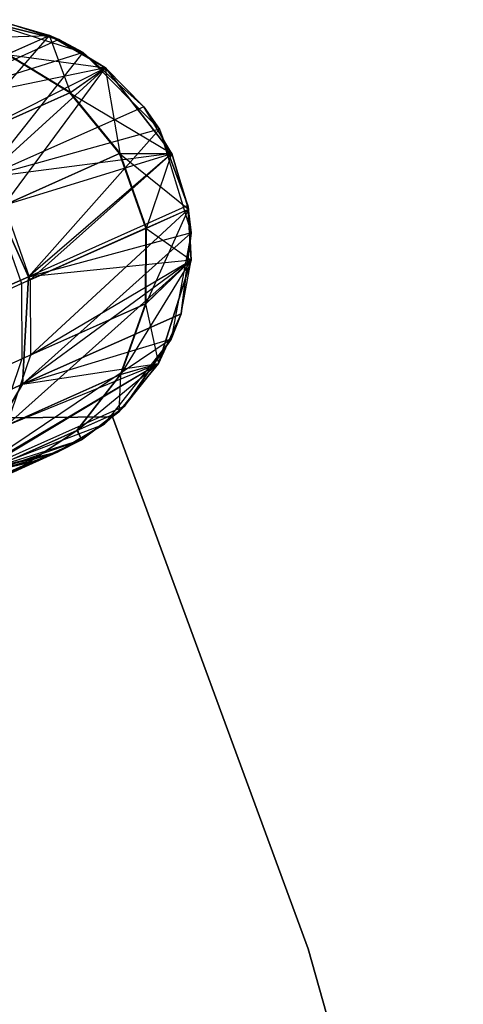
# Model space of a CAD drawing. Extents: x 0.3 to 7.1, y -3.38 to 3.38.
# Tile 596 of 604: x 6.74 to 6.93, y 1.01 to 1.44. Entities that reach past the tile are written whole.
import ezdxf

# ---------------------------------------------------------------- set-up
doc = ezdxf.new("R2010")
doc.units = 0
doc.header["$LTSCALE"] = 2.54
doc.layers.get('0').update_dxf_attribs({"linetype": 'CONTINUOUS'})

# ---------------------------------------------------------------- blocks, each defined once
blk = doc.blocks.new('SINGLES_AVVSTL_STL')
at = {"color": 0}
for p, q in [((6.71744, 1.44202, 1.70622), (6.76308, 1.4276, 1.70622)), ((6.75241, 1.43325, 17.50622), (6.71744, 1.44202, 17.50622)), ((6.71744, 1.44202, 1.70622), (6.75241, 1.43325, 17.50622)), ((6.71744, 1.44202, 1.70622), (6.76308, 1.4276, 1.70622)), ((6.75241, 1.43325, 17.50622), (6.71744, 1.44202, 17.50622)), ((6.71744, 1.44202, 1.70622), (6.75241, 1.43325, 17.50622)), ((6.75241, 1.43325, 23.18265), (6.72942, 1.44052, 51.88278)), ((6.72942, 1.44052, 51.88278), (6.74817, 1.43507, 51.88278)), ((6.75241, 1.43325, 23.18265), (6.72942, 1.44052, 51.88278)), ((6.75241, 1.43325, 23.18265), (6.72942, 1.44052, 23.18265)), ((6.75241, 1.43325, 23.18265), (6.72942, 1.44052, 23.18265)), ((6.72942, 1.44052, 51.88278), (6.74817, 1.43507, 51.88278)), ((6.74817, 1.43507, 58.76742), (6.72942, 1.44052, 58.76742)), ((6.74817, 1.43507, 57.56742), (6.72942, 1.44052, 57.56742)), ((6.74817, 1.43507, 58.76742), (6.72942, 1.44052, 58.76742)), ((6.74817, 1.43507, 57.56742), (6.72942, 1.44052, 57.56742)), ((6.67878, 1.40418, 52.55134), (6.74817, 1.43507, 51.88278)), ((6.67878, 1.40418, 52.55134), (6.74817, 1.43507, 51.88278)), ((6.75241, 1.43325, 17.50622), (6.68238, 1.40208, 18.18148)), ((6.75241, 1.43325, 17.50622), (6.68238, 1.40208, 18.18148)), ((6.75241, 1.43325, 23.18265), (6.68238, 1.40208, 22.50739)), ((6.75241, 1.43325, 23.18265), (6.68238, 1.40208, 22.50739)), ((6.70031, 1.43361, 57.22174), (6.74817, 1.43507, 57.56742)), ((6.70031, 1.43361, 57.22174), (6.74817, 1.43507, 57.56742)), ((6.70631, 1.38703, 52.55548), (6.74817, 1.43507, 51.88278)), ((6.70631, 1.38703, 52.55548), (6.74817, 1.43507, 51.88278)), ((6.72937, 1.4267, 57.21897), (6.74817, 1.43507, 57.56742)), ((6.72937, 1.4267, 57.21897), (6.74817, 1.43507, 57.56742)), ((6.72967, 1.42683, 59.11307), (6.74817, 1.43507, 58.76742)), ((6.72967, 1.42683, 59.11307), (6.74817, 1.43507, 58.76742)), ((6.77299, 1.4207, 23.18265), (6.74817, 1.43507, 51.88278)), ((6.74817, 1.43507, 51.88278), (6.77299, 1.4207, 51.88278)), ((6.77299, 1.4207, 23.18265), (6.74817, 1.43507, 51.88278)), ((6.75241, 1.43325, 23.18265), (6.74817, 1.43507, 51.88278)), ((6.75241, 1.43325, 23.18265), (6.74817, 1.43507, 51.88278)), ((6.74817, 1.43507, 51.88278), (6.77299, 1.4207, 51.88278)), ((6.75752, 1.40982, 59.11521), (6.74817, 1.43507, 58.76742)), ((6.75752, 1.40982, 59.11521), (6.74817, 1.43507, 58.76742)), ((6.77299, 1.4207, 58.76742), (6.74817, 1.43507, 58.76742)), ((6.77299, 1.4207, 57.56742), (6.74817, 1.43507, 57.56742)), ((6.74817, 1.43507, 57.56742), (6.74817, 1.43507, 58.76742)), ((6.77299, 1.4207, 58.76742), (6.74817, 1.43507, 58.76742)), ((6.74817, 1.43507, 57.56742), (6.74817, 1.43507, 58.76742)), ((6.77299, 1.4207, 57.56742), (6.74817, 1.43507, 57.56742)), ((6.76308, 1.4276, 17.50622), (6.75241, 1.43325, 17.50622)), ((6.75241, 1.43325, 17.50622), (6.76308, 1.4276, 1.70622)), ((6.75241, 1.43325, 17.50622), (6.76308, 1.4276, 1.70622)), ((6.76308, 1.4276, 17.50622), (6.75241, 1.43325, 17.50622)), ((6.77299, 1.4207, 23.18265), (6.75241, 1.43325, 23.18265)), ((6.77299, 1.4207, 23.18265), (6.75241, 1.43325, 23.18265)), ((6.76308, 1.4276, 17.50622), (6.68238, 1.40208, 18.18148)), ((6.76308, 1.4276, 17.50622), (6.68238, 1.40208, 18.18148)), ((6.71942, 1.37218, 18.18647), (6.76308, 1.4276, 17.50622)), ((6.71942, 1.37218, 18.18647), (6.76308, 1.4276, 17.50622)), ((6.76308, 1.4276, 1.70622), (6.79678, 1.39362, 1.70622)), ((6.78996, 1.40359, 17.50622), (6.76308, 1.4276, 17.50622)), ((6.76308, 1.4276, 1.70622), (6.78996, 1.40359, 17.50622)), ((6.76308, 1.4276, 1.70622), (6.79678, 1.39362, 1.70622)), ((6.76308, 1.4276, 17.50622), (6.76308, 1.4276, 1.70622)), ((6.76308, 1.4276, 17.50622), (6.76308, 1.4276, 1.70622)), ((6.78996, 1.40359, 17.50622), (6.76308, 1.4276, 17.50622)), ((6.76308, 1.4276, 1.70622), (6.78996, 1.40359, 17.50622)), ((6.75721, 1.40969, 57.21682), (6.72937, 1.4267, 57.21897)), ((6.72937, 1.4267, 57.21897), (6.77299, 1.4207, 57.56742)), ((6.72937, 1.4267, 57.21897), (6.77299, 1.4207, 57.56742)), ((6.75721, 1.40969, 57.21682), (6.72937, 1.4267, 57.21897)), ((6.75752, 1.40982, 59.11521), (6.72967, 1.42683, 59.11307)), ((6.75752, 1.40982, 59.11521), (6.72967, 1.42683, 59.11307)), ((6.77299, 1.4207, 23.18265), (6.68238, 1.40208, 22.50739)), ((6.77299, 1.4207, 23.18265), (6.68238, 1.40208, 22.50739)), ((6.70631, 1.38703, 52.55548), (6.77299, 1.4207, 51.88278)), ((6.70631, 1.38703, 52.55548), (6.77299, 1.4207, 51.88278)), ((6.77299, 1.4207, 23.18265), (6.71942, 1.37218, 22.5024)), ((6.77299, 1.4207, 23.18265), (6.71942, 1.37218, 22.5024)), ((6.72811, 1.36011, 52.55752), (6.77299, 1.4207, 51.88278)), ((6.72811, 1.36011, 52.55752), (6.77299, 1.4207, 51.88278)), ((6.75721, 1.40969, 57.21682), (6.77299, 1.4207, 57.56742)), ((6.75721, 1.40969, 57.21682), (6.77299, 1.4207, 57.56742)), ((6.75752, 1.40982, 59.11521), (6.77299, 1.4207, 58.76742)), ((6.75752, 1.40982, 59.11521), (6.77299, 1.4207, 58.76742)), ((6.77299, 1.4207, 51.88278), (6.77299, 1.4207, 23.18265)), ((6.80235, 1.3829, 23.18265), (6.77299, 1.4207, 51.88278)), ((6.77299, 1.4207, 51.88278), (6.80235, 1.3829, 51.88278)), ((6.80235, 1.3829, 23.18265), (6.77299, 1.4207, 51.88278)), ((6.78996, 1.40359, 23.18265), (6.77299, 1.4207, 51.88278)), ((6.78996, 1.40359, 23.18265), (6.77299, 1.4207, 51.88278)), ((6.78996, 1.40359, 23.18265), (6.77299, 1.4207, 23.18265)), ((6.77299, 1.4207, 51.88278), (6.77299, 1.4207, 23.18265)), ((6.78996, 1.40359, 23.18265), (6.77299, 1.4207, 23.18265)), ((6.77299, 1.4207, 51.88278), (6.80235, 1.3829, 51.88278)), ((6.77947, 1.38298, 59.11627), (6.77299, 1.4207, 58.76742)), ((6.77947, 1.38298, 59.11627), (6.77299, 1.4207, 58.76742)), ((6.80235, 1.3829, 58.76742), (6.77299, 1.4207, 58.76742)), ((6.80235, 1.3829, 58.76742), (6.77299, 1.4207, 58.76742)), ((6.80235, 1.3829, 57.56742), (6.77299, 1.4207, 57.56742)), ((6.77299, 1.4207, 57.56742), (6.77299, 1.4207, 58.76742)), ((6.77299, 1.4207, 57.56742), (6.77299, 1.4207, 58.76742)), ((6.80235, 1.3829, 57.56742), (6.77299, 1.4207, 57.56742)), ((6.75721, 1.40969, 57.21682), (6.70126, 1.38478, 56.87096)), ((6.75721, 1.40969, 57.21682), (6.70126, 1.38478, 56.87096)), ((6.70245, 1.38531, 59.45836), (6.75752, 1.40982, 59.11521)), ((6.70245, 1.38531, 59.45836), (6.75752, 1.40982, 59.11521)), ((6.77916, 1.38284, 57.21575), (6.75721, 1.40969, 57.21682)), ((6.75721, 1.40969, 57.21682), (6.80235, 1.3829, 57.56742)), ((6.75721, 1.40969, 57.21682), (6.80235, 1.3829, 57.56742)), ((6.77916, 1.38284, 57.21575), (6.75721, 1.40969, 57.21682)), ((6.77947, 1.38298, 59.11627), (6.75752, 1.40982, 59.11521)), ((6.77947, 1.38298, 59.11627), (6.75752, 1.40982, 59.11521)), ((6.78996, 1.40359, 17.50622), (6.71942, 1.37218, 18.18647)), ((6.78996, 1.40359, 17.50622), (6.71942, 1.37218, 18.18647)), ((6.78996, 1.40359, 23.18265), (6.71942, 1.37218, 22.5024)), ((6.78996, 1.40359, 23.18265), (6.71942, 1.37218, 22.5024)), ((6.79678, 1.39362, 17.50622), (6.78996, 1.40359, 17.50622)), ((6.78996, 1.40359, 17.50622), (6.79678, 1.39362, 1.70622)), ((6.78996, 1.40359, 17.50622), (6.79678, 1.39362, 1.70622)), ((6.79678, 1.39362, 17.50622), (6.78996, 1.40359, 17.50622)), ((6.80235, 1.3829, 23.18265), (6.78996, 1.40359, 23.18265)), ((6.80235, 1.3829, 23.18265), (6.78996, 1.40359, 23.18265)), ((6.79678, 1.39362, 17.50622), (6.71942, 1.37218, 18.18647)), ((6.79678, 1.39362, 17.50622), (6.71942, 1.37218, 18.18647)), ((6.73889, 1.32845, 18.18647), (6.79678, 1.39362, 17.50622)), ((6.73889, 1.32845, 18.18647), (6.79678, 1.39362, 17.50622)), ((6.79678, 1.39362, 1.70622), (6.81084, 1.34787, 1.70622)), ((6.80943, 1.35986, 17.50622), (6.79678, 1.39362, 17.50622)), ((6.79678, 1.39362, 1.70622), (6.80943, 1.35986, 17.50622)), ((6.79678, 1.39362, 1.70622), (6.81084, 1.34787, 1.70622)), ((6.79678, 1.39362, 17.50622), (6.79678, 1.39362, 1.70622)), ((6.79678, 1.39362, 17.50622), (6.79678, 1.39362, 1.70622)), ((6.80943, 1.35986, 17.50622), (6.79678, 1.39362, 17.50622)), ((6.79678, 1.39362, 1.70622), (6.80943, 1.35986, 17.50622)), ((6.80235, 1.3829, 23.18265), (6.71942, 1.37218, 22.5024)), ((6.80235, 1.3829, 23.18265), (6.71942, 1.37218, 22.5024)), ((6.77916, 1.38284, 57.21575), (6.72304, 1.35786, 56.86884)), ((6.77916, 1.38284, 57.21575), (6.72304, 1.35786, 56.86884)), ((6.72423, 1.35839, 59.46046), (6.77947, 1.38298, 59.11627)), ((6.72423, 1.35839, 59.46046), (6.77947, 1.38298, 59.11627)), ((6.72811, 1.36011, 52.55752), (6.80235, 1.3829, 51.88278)), ((6.72811, 1.36011, 52.55752), (6.80235, 1.3829, 51.88278)), ((6.80235, 1.3829, 23.18265), (6.73889, 1.32845, 22.5024)), ((6.80235, 1.3829, 23.18265), (6.73889, 1.32845, 22.5024)), ((6.73974, 1.32714, 52.55688), (6.80235, 1.3829, 51.88278)), ((6.73974, 1.32714, 52.55688), (6.80235, 1.3829, 51.88278)), ((6.77916, 1.38284, 57.21575), (6.80235, 1.3829, 57.56742)), ((6.77916, 1.38284, 57.21575), (6.80235, 1.3829, 57.56742)), ((6.79074, 1.34985, 57.21608), (6.77916, 1.38284, 57.21575)), ((6.77916, 1.38284, 57.21575), (6.8097, 1.35829, 57.56742)), ((6.77916, 1.38284, 57.21575), (6.8097, 1.35829, 57.56742)), ((6.79074, 1.34985, 57.21608), (6.77916, 1.38284, 57.21575)), ((6.79105, 1.34998, 59.11594), (6.77947, 1.38298, 59.11627)), ((6.77947, 1.38298, 59.11627), (6.80235, 1.3829, 58.76742)), ((6.77947, 1.38298, 59.11627), (6.80235, 1.3829, 58.76742)), ((6.79105, 1.34998, 59.11594), (6.77947, 1.38298, 59.11627)), ((6.79105, 1.34998, 59.11594), (6.80235, 1.3829, 58.76742)), ((6.79105, 1.34998, 59.11594), (6.80235, 1.3829, 58.76742)), ((6.80943, 1.35986, 23.18265), (6.80235, 1.3829, 51.88278)), ((6.80235, 1.3829, 51.88278), (6.8097, 1.35829, 51.88278)), ((6.80943, 1.35986, 23.18265), (6.80235, 1.3829, 51.88278)), ((6.80943, 1.35986, 23.18265), (6.80235, 1.3829, 23.18265)), ((6.80235, 1.3829, 23.18265), (6.80235, 1.3829, 51.88278)), ((6.80235, 1.3829, 23.18265), (6.80235, 1.3829, 51.88278)), ((6.80943, 1.35986, 23.18265), (6.80235, 1.3829, 23.18265)), ((6.80235, 1.3829, 51.88278), (6.8097, 1.35829, 51.88278)), ((6.8097, 1.35829, 58.76742), (6.80235, 1.3829, 58.76742)), ((6.80235, 1.3829, 57.56742), (6.80235, 1.3829, 58.76742)), ((6.8097, 1.35829, 57.56742), (6.80235, 1.3829, 57.56742)), ((6.80235, 1.3829, 57.56742), (6.80235, 1.3829, 58.76742)), ((6.8097, 1.35829, 58.76742), (6.80235, 1.3829, 58.76742)), ((6.8097, 1.35829, 57.56742), (6.80235, 1.3829, 57.56742)), ((6.71942, 1.37218, 18.18647), (6.73889, 1.32845, 18.18647)), ((6.71942, 1.37218, 18.18647), (6.73889, 1.32845, 18.18647)), ((6.73889, 1.32845, 22.5024), (6.71942, 1.37218, 22.5024)), ((6.73889, 1.32845, 22.5024), (6.71942, 1.37218, 22.5024)), ((6.72423, 1.35839, 59.46046), (6.73587, 1.32542, 59.4598)), ((6.72423, 1.35839, 59.46046), (6.73587, 1.32542, 59.4598)), ((6.72811, 1.36011, 52.55752), (6.73974, 1.32714, 52.55688)), ((6.72811, 1.36011, 52.55752), (6.73974, 1.32714, 52.55688)), ((6.80943, 1.35986, 17.50622), (6.73889, 1.32845, 18.18647)), ((6.80943, 1.35986, 17.50622), (6.73889, 1.32845, 18.18647)), ((6.80943, 1.35986, 23.18265), (6.73889, 1.32845, 22.5024)), ((6.80943, 1.35986, 23.18265), (6.73889, 1.32845, 22.5024)), ((6.73974, 1.32714, 52.55688), (6.8097, 1.35829, 51.88278)), ((6.73974, 1.32714, 52.55688), (6.8097, 1.35829, 51.88278)), ((6.73983, 1.29385, 52.55382), (6.8097, 1.35829, 51.88278)), ((6.73983, 1.29385, 52.55382), (6.8097, 1.35829, 51.88278)), ((6.79074, 1.34985, 57.21608), (6.8097, 1.35829, 57.56742)), ((6.79074, 1.34985, 57.21608), (6.8097, 1.35829, 57.56742)), ((6.79091, 1.31659, 59.11436), (6.8097, 1.35829, 58.76742)), ((6.79091, 1.31659, 59.11436), (6.8097, 1.35829, 58.76742)), ((6.79105, 1.34998, 59.11594), (6.8097, 1.35829, 58.76742)), ((6.79105, 1.34998, 59.11594), (6.8097, 1.35829, 58.76742)), ((6.81084, 1.34787, 17.50622), (6.80943, 1.35986, 17.50622)), ((6.80943, 1.35986, 17.50622), (6.81084, 1.34787, 1.70622)), ((6.80943, 1.35986, 17.50622), (6.81084, 1.34787, 1.70622)), ((6.81084, 1.34787, 17.50622), (6.80943, 1.35986, 17.50622)), ((6.81079, 1.33579, 23.18265), (6.80943, 1.35986, 23.18265)), ((6.80943, 1.35986, 23.18265), (6.8097, 1.35829, 51.88278)), ((6.80943, 1.35986, 23.18265), (6.8097, 1.35829, 51.88278)), ((6.81079, 1.33579, 23.18265), (6.80943, 1.35986, 23.18265)), ((6.81079, 1.33579, 23.18265), (6.8097, 1.35829, 51.88278)), ((6.8097, 1.35829, 51.88278), (6.81079, 1.33579, 51.88278)), ((6.81079, 1.33579, 23.18265), (6.8097, 1.35829, 51.88278)), ((6.8097, 1.35829, 51.88278), (6.81079, 1.33579, 51.88278)), ((6.81079, 1.33579, 58.76742), (6.8097, 1.35829, 58.76742)), ((6.81079, 1.33579, 57.56742), (6.8097, 1.35829, 57.56742)), ((6.8097, 1.35829, 57.56742), (6.8097, 1.35829, 58.76742)), ((6.81079, 1.33579, 58.76742), (6.8097, 1.35829, 58.76742)), ((6.8097, 1.35829, 57.56742), (6.8097, 1.35829, 58.76742)), ((6.81079, 1.33579, 57.56742), (6.8097, 1.35829, 57.56742)), ((6.79074, 1.34985, 57.21608), (6.73468, 1.32488, 56.8695)), ((6.79074, 1.34985, 57.21608), (6.73468, 1.32488, 56.8695)), ((6.73587, 1.32542, 59.4598), (6.79105, 1.34998, 59.11594)), ((6.73587, 1.32542, 59.4598), (6.79105, 1.34998, 59.11594)), ((6.79061, 1.31646, 57.21768), (6.79074, 1.34985, 57.21608)), ((6.79061, 1.31646, 57.21768), (6.79074, 1.34985, 57.21608)), ((6.79074, 1.34985, 57.21608), (6.81079, 1.33579, 57.56742)), ((6.79074, 1.34985, 57.21608), (6.81079, 1.33579, 57.56742)), ((6.79091, 1.31659, 59.11436), (6.79105, 1.34998, 59.11594)), ((6.79091, 1.31659, 59.11436), (6.79105, 1.34998, 59.11594)), ((6.73632, 1.28092, 18.18148), (6.81084, 1.34787, 17.50622)), ((6.73632, 1.28092, 18.18148), (6.81084, 1.34787, 17.50622)), ((6.81084, 1.34787, 17.50622), (6.73889, 1.32845, 18.18647)), ((6.81084, 1.34787, 17.50622), (6.73889, 1.32845, 18.18647)), ((6.81084, 1.34787, 1.70622), (6.80202, 1.30082, 1.70622)), ((6.81084, 1.34787, 1.70622), (6.80202, 1.30082, 1.70622)), ((6.80635, 1.3121, 17.50622), (6.81084, 1.34787, 17.50622)), ((6.81084, 1.34787, 1.70622), (6.80635, 1.3121, 17.50622)), ((6.80635, 1.3121, 17.50622), (6.81084, 1.34787, 17.50622)), ((6.81084, 1.34787, 1.70622), (6.80635, 1.3121, 17.50622)), ((6.81084, 1.34787, 17.50622), (6.81084, 1.34787, 1.70622)), ((6.81084, 1.34787, 17.50622), (6.81084, 1.34787, 1.70622)), ((6.72924, 1.26278, 52.54873), (6.81079, 1.33579, 51.88278)), ((6.72924, 1.26278, 52.54873), (6.81079, 1.33579, 51.88278)), ((6.81079, 1.33579, 23.18265), (6.73632, 1.28092, 22.50739)), ((6.81079, 1.33579, 23.18265), (6.73632, 1.28092, 22.50739)), ((6.81079, 1.33579, 23.18265), (6.73889, 1.32845, 22.5024)), ((6.81079, 1.33579, 23.18265), (6.73889, 1.32845, 22.5024)), ((6.73983, 1.29385, 52.55382), (6.81079, 1.33579, 51.88278)), ((6.73983, 1.29385, 52.55382), (6.81079, 1.33579, 51.88278)), ((6.77992, 1.28535, 59.11172), (6.81079, 1.33579, 58.76742)), ((6.77992, 1.28535, 59.11172), (6.81079, 1.33579, 58.76742)), ((6.79061, 1.31646, 57.21768), (6.81079, 1.33579, 57.56742)), ((6.79061, 1.31646, 57.21768), (6.81079, 1.33579, 57.56742)), ((6.79091, 1.31659, 59.11436), (6.81079, 1.33579, 58.76742)), ((6.79091, 1.31659, 59.11436), (6.81079, 1.33579, 58.76742)), ((6.81079, 1.33579, 51.88278), (6.79637, 1.29015, 51.88278)), ((6.81079, 1.33579, 51.88278), (6.79637, 1.29015, 51.88278)), ((6.79637, 1.29015, 58.76742), (6.81079, 1.33579, 58.76742)), ((6.79637, 1.29015, 57.56742), (6.81079, 1.33579, 57.56742)), ((6.79637, 1.29015, 58.76742), (6.81079, 1.33579, 58.76742)), ((6.79637, 1.29015, 57.56742), (6.81079, 1.33579, 57.56742)), ((6.80635, 1.3121, 23.18265), (6.81079, 1.33579, 51.88278)), ((6.80635, 1.3121, 23.18265), (6.81079, 1.33579, 51.88278)), ((6.80635, 1.3121, 23.18265), (6.81079, 1.33579, 23.18265)), ((6.80635, 1.3121, 23.18265), (6.81079, 1.33579, 23.18265)), ((6.81079, 1.33579, 23.18265), (6.81079, 1.33579, 51.88278)), ((6.81079, 1.33579, 23.18265), (6.81079, 1.33579, 51.88278)), ((6.81079, 1.33579, 57.56742), (6.81079, 1.33579, 58.76742)), ((6.81079, 1.33579, 57.56742), (6.81079, 1.33579, 58.76742)), ((6.53084, 1.23582, 18.83209), (6.73889, 1.32845, 18.18647)), ((6.53084, 1.23582, 18.83209), (6.73889, 1.32845, 18.18647)), ((6.73889, 1.32845, 22.5024), (6.53084, 1.23582, 21.85677)), ((6.73889, 1.32845, 22.5024), (6.53084, 1.23582, 21.85677)), ((6.73974, 1.32714, 52.55688), (6.64984, 1.28711, 52.89613)), ((6.73974, 1.32714, 52.55688), (6.64984, 1.28711, 52.89613)), ((6.73889, 1.32845, 18.18647), (6.73632, 1.28092, 18.18148)), ((6.73889, 1.32845, 18.18647), (6.73632, 1.28092, 18.18148)), ((6.73632, 1.28092, 22.50739), (6.73889, 1.32845, 22.5024)), ((6.73632, 1.28092, 22.50739), (6.73889, 1.32845, 22.5024)), ((6.73974, 1.32714, 52.55688), (6.73983, 1.29385, 52.55382)), ((6.73974, 1.32714, 52.55688), (6.73983, 1.29385, 52.55382)), ((6.64408, 1.28455, 59.79841), (6.73587, 1.32542, 59.4598)), ((6.64408, 1.28455, 59.79841), (6.73587, 1.32542, 59.4598)), ((6.73587, 1.32542, 59.4598), (6.73598, 1.29213, 59.45665)), ((6.73587, 1.32542, 59.4598), (6.73598, 1.29213, 59.45665)), ((6.79061, 1.31646, 57.21768), (6.73479, 1.29161, 56.87267)), ((6.79061, 1.31646, 57.21768), (6.73479, 1.29161, 56.87267)), ((6.73598, 1.29213, 59.45665), (6.79091, 1.31659, 59.11436)), ((6.73598, 1.29213, 59.45665), (6.79091, 1.31659, 59.11436)), ((6.77962, 1.28521, 57.22032), (6.79061, 1.31646, 57.21768)), ((6.77962, 1.28521, 57.22032), (6.79061, 1.31646, 57.21768)), ((6.77992, 1.28535, 59.11172), (6.79091, 1.31659, 59.11436)), ((6.77992, 1.28535, 59.11172), (6.79091, 1.31659, 59.11436)), ((6.79061, 1.31646, 57.21768), (6.79637, 1.29015, 57.56742)), ((6.79061, 1.31646, 57.21768), (6.79637, 1.29015, 57.56742)), ((6.80635, 1.3121, 17.50622), (6.73632, 1.28092, 18.18148)), ((6.80635, 1.3121, 17.50622), (6.73632, 1.28092, 18.18148)), ((6.73632, 1.28092, 22.50739), (6.80635, 1.3121, 23.18265)), ((6.73632, 1.28092, 22.50739), (6.80635, 1.3121, 23.18265)), ((6.79637, 1.29015, 23.18265), (6.80635, 1.3121, 23.18265)), ((6.80635, 1.3121, 23.18265), (6.79637, 1.29015, 51.88278)), ((6.80635, 1.3121, 23.18265), (6.79637, 1.29015, 51.88278)), ((6.79637, 1.29015, 23.18265), (6.80635, 1.3121, 23.18265)), ((6.80202, 1.30082, 17.50622), (6.80635, 1.3121, 17.50622)), ((6.80635, 1.3121, 17.50622), (6.80202, 1.30082, 1.70622)), ((6.80635, 1.3121, 17.50622), (6.80202, 1.30082, 1.70622)), ((6.80202, 1.30082, 17.50622), (6.80635, 1.3121, 17.50622)), ((6.80202, 1.30082, 17.50622), (6.71231, 1.24046, 18.17265)), ((6.80202, 1.30082, 17.50622), (6.71231, 1.24046, 18.17265)), ((6.80202, 1.30082, 17.50622), (6.73632, 1.28092, 18.18148)), ((6.80202, 1.30082, 17.50622), (6.73632, 1.28092, 18.18148)), ((6.80202, 1.30082, 1.70622), (6.77235, 1.26326, 1.70622)), ((6.80202, 1.30082, 1.70622), (6.77235, 1.26326, 1.70622)), ((6.78142, 1.27124, 17.50622), (6.80202, 1.30082, 17.50622)), ((6.80202, 1.30082, 1.70622), (6.78142, 1.27124, 17.50622)), ((6.78142, 1.27124, 17.50622), (6.80202, 1.30082, 17.50622)), ((6.80202, 1.30082, 1.70622), (6.78142, 1.27124, 17.50622)), ((6.80202, 1.30082, 17.50622), (6.80202, 1.30082, 1.70622)), ((6.80202, 1.30082, 17.50622), (6.80202, 1.30082, 1.70622)), ((6.64461, 1.25146, 59.79373), (6.73598, 1.29213, 59.45665)), ((6.64461, 1.25146, 59.79373), (6.73598, 1.29213, 59.45665)), ((6.73983, 1.29385, 52.55382), (6.65034, 1.254, 52.89152)), ((6.73983, 1.29385, 52.55382), (6.65034, 1.254, 52.89152)), ((6.73598, 1.29213, 59.45665), (6.72541, 1.26108, 59.45143)), ((6.73598, 1.29213, 59.45665), (6.72541, 1.26108, 59.45143)), ((6.73983, 1.29385, 52.55382), (6.72924, 1.26278, 52.54873)), ((6.73983, 1.29385, 52.55382), (6.72924, 1.26278, 52.54873)), ((6.71038, 1.23829, 52.54254), (6.79637, 1.29015, 51.88278)), ((6.71038, 1.23829, 52.54254), (6.79637, 1.29015, 51.88278)), ((6.71231, 1.24046, 22.51622), (6.79637, 1.29015, 23.18265)), ((6.71231, 1.24046, 22.51622), (6.79637, 1.29015, 23.18265)), ((6.72924, 1.26278, 52.54873), (6.79637, 1.29015, 51.88278)), ((6.72924, 1.26278, 52.54873), (6.79637, 1.29015, 51.88278)), ((6.73632, 1.28092, 22.50739), (6.79637, 1.29015, 23.18265)), ((6.73632, 1.28092, 22.50739), (6.79637, 1.29015, 23.18265)), ((6.76059, 1.26065, 59.10852), (6.79637, 1.29015, 58.76742)), ((6.76059, 1.26065, 59.10852), (6.79637, 1.29015, 58.76742)), ((6.79637, 1.29015, 51.88278), (6.77885, 1.26877, 51.88278)), ((6.79637, 1.29015, 51.88278), (6.77885, 1.26877, 51.88278)), ((6.77885, 1.26877, 58.76742), (6.79637, 1.29015, 58.76742)), ((6.77885, 1.26877, 57.56742), (6.79637, 1.29015, 57.56742)), ((6.77885, 1.26877, 58.76742), (6.79637, 1.29015, 58.76742)), ((6.77885, 1.26877, 57.56742), (6.79637, 1.29015, 57.56742)), ((6.77962, 1.28521, 57.22032), (6.79637, 1.29015, 57.56742)), ((6.77962, 1.28521, 57.22032), (6.79637, 1.29015, 57.56742)), ((6.77992, 1.28535, 59.11172), (6.79637, 1.29015, 58.76742)), ((6.77992, 1.28535, 59.11172), (6.79637, 1.29015, 58.76742)), ((6.78142, 1.27124, 23.18265), (6.79637, 1.29015, 51.88278)), ((6.78142, 1.27124, 23.18265), (6.79637, 1.29015, 23.18265)), ((6.78142, 1.27124, 23.18265), (6.79637, 1.29015, 51.88278)), ((6.78142, 1.27124, 23.18265), (6.79637, 1.29015, 23.18265)), ((6.79637, 1.29015, 23.18265), (6.79637, 1.29015, 51.88278)), ((6.79637, 1.29015, 23.18265), (6.79637, 1.29015, 51.88278)), ((6.79637, 1.29015, 57.56742), (6.79637, 1.29015, 58.76742)), ((6.79637, 1.29015, 57.56742), (6.79637, 1.29015, 58.76742)), ((6.77962, 1.28521, 57.22032), (6.72423, 1.26055, 56.87794)), ((6.77962, 1.28521, 57.22032), (6.72423, 1.26055, 56.87794)), ((6.72541, 1.26108, 59.45143), (6.77992, 1.28535, 59.11172)), ((6.72541, 1.26108, 59.45143), (6.77992, 1.28535, 59.11172)), ((6.7603, 1.26051, 57.22356), (6.77962, 1.28521, 57.22032)), ((6.7603, 1.26051, 57.22356), (6.77962, 1.28521, 57.22032)), ((6.76059, 1.26065, 59.10852), (6.77992, 1.28535, 59.11172)), ((6.76059, 1.26065, 59.10852), (6.77992, 1.28535, 59.11172)), ((6.77962, 1.28521, 57.22032), (6.77885, 1.26877, 57.56742)), ((6.77962, 1.28521, 57.22032), (6.77885, 1.26877, 57.56742)), ((6.5298, 1.18897, 18.82238), (6.73632, 1.28092, 18.18148)), ((6.5298, 1.18897, 18.82238), (6.73632, 1.28092, 18.18148)), ((6.73632, 1.28092, 22.50739), (6.5298, 1.18897, 21.86649)), ((6.73632, 1.28092, 22.50739), (6.5298, 1.18897, 21.86649)), ((6.73632, 1.28092, 18.18148), (6.71231, 1.24046, 18.17265)), ((6.73632, 1.28092, 18.18148), (6.71231, 1.24046, 18.17265)), ((6.71231, 1.24046, 22.51622), (6.73632, 1.28092, 22.50739)), ((6.71231, 1.24046, 22.51622), (6.73632, 1.28092, 22.50739)), ((6.78142, 1.27124, 17.50622), (6.71231, 1.24046, 18.17265)), ((6.78142, 1.27124, 17.50622), (6.71231, 1.24046, 18.17265)), ((6.78142, 1.27124, 23.18265), (6.71231, 1.24046, 22.51622)), ((6.78142, 1.27124, 23.18265), (6.71231, 1.24046, 22.51622)), ((6.76239, 1.25645, 23.18265), (6.78142, 1.27124, 23.18265)), ((6.76239, 1.25645, 23.18265), (6.78142, 1.27124, 23.18265)), ((6.77235, 1.26326, 17.50622), (6.78142, 1.27124, 17.50622)), ((6.78142, 1.27124, 17.50622), (6.77235, 1.26326, 1.70622)), ((6.78142, 1.27124, 17.50622), (6.77235, 1.26326, 1.70622)), ((6.77235, 1.26326, 17.50622), (6.78142, 1.27124, 17.50622)), ((6.78142, 1.27124, 23.18265), (6.77885, 1.26877, 51.88278)), ((6.78142, 1.27124, 23.18265), (6.77885, 1.26877, 51.88278)), ((6.71038, 1.23829, 52.54254), (6.77885, 1.26877, 51.88278)), ((6.71038, 1.23829, 52.54254), (6.77885, 1.26877, 51.88278)), ((6.77601, 1.2666, 1.9), (6.72997, 1.26611, 1.9)), ((6.72997, 1.26611, 1.7), (6.77601, 1.2666, 1.7)), ((6.72997, 1.26611, 1.7), (6.77601, 1.2666, 1.7)), ((6.77601, 1.2666, 1.9), (6.72997, 1.26611, 1.9)), ((6.7603, 1.26051, 57.22356), (6.77885, 1.26877, 57.56742)), ((6.7603, 1.26051, 57.22356), (6.77885, 1.26877, 57.56742)), ((6.76059, 1.26065, 59.10852), (6.77885, 1.26877, 58.76742)), ((6.76059, 1.26065, 59.10852), (6.77885, 1.26877, 58.76742)), ((6.76239, 1.25645, 23.18265), (6.77885, 1.26877, 51.88278)), ((6.77885, 1.26877, 51.88278), (6.76239, 1.25645, 51.88278)), ((6.76239, 1.25645, 23.18265), (6.77885, 1.26877, 51.88278)), ((6.77885, 1.26877, 51.88278), (6.76239, 1.25645, 51.88278)), ((6.76239, 1.25645, 58.76742), (6.77885, 1.26877, 58.76742)), ((6.76239, 1.25645, 57.56742), (6.77885, 1.26877, 57.56742)), ((6.76239, 1.25645, 58.76742), (6.77885, 1.26877, 58.76742)), ((6.76239, 1.25645, 57.56742), (6.77885, 1.26877, 57.56742)), ((6.86254, 1.03142, 1.7), (6.77601, 1.2666, 1.7)), ((6.77601, 1.2666, 1.7), (6.77601, 1.2666, 1.9)), ((6.77601, 1.2666, 1.9), (6.86254, 1.03142, 1.9)), ((6.77601, 1.2666, 1.9), (6.86254, 1.03142, 1.9)), ((6.86254, 1.03142, 1.7), (6.77601, 1.2666, 1.7)), ((6.77601, 1.2666, 1.7), (6.77601, 1.2666, 1.9)), ((6.77885, 1.26877, 57.56742), (6.77885, 1.26877, 58.76742)), ((6.77885, 1.26877, 57.56742), (6.77885, 1.26877, 58.76742)), ((6.71231, 1.24046, 18.17265), (6.77235, 1.26326, 17.50622)), ((6.71231, 1.24046, 18.17265), (6.77235, 1.26326, 17.50622)), ((6.77235, 1.26326, 1.70622), (6.75167, 1.25088, 1.70622)), ((6.75167, 1.25088, 17.50622), (6.77235, 1.26326, 17.50622)), ((6.75167, 1.25088, 17.50622), (6.77235, 1.26326, 17.50622)), ((6.77235, 1.26326, 1.70622), (6.75167, 1.25088, 1.70622)), ((6.77235, 1.26326, 17.50622), (6.77235, 1.26326, 1.70622)), ((6.77235, 1.26326, 17.50622), (6.77235, 1.26326, 1.70622)), ((6.7603, 1.26051, 57.22356), (6.70542, 1.23608, 56.88436)), ((6.7603, 1.26051, 57.22356), (6.70542, 1.23608, 56.88436)), ((6.70659, 1.2366, 59.44506), (6.76059, 1.26065, 59.10852)), ((6.70659, 1.2366, 59.44506), (6.76059, 1.26065, 59.10852)), ((6.73332, 1.24271, 57.22728), (6.7603, 1.26051, 57.22356)), ((6.73332, 1.24271, 57.22728), (6.7603, 1.26051, 57.22356)), ((6.76059, 1.26065, 59.10852), (6.73361, 1.24284, 59.10483)), ((6.76059, 1.26065, 59.10852), (6.73361, 1.24284, 59.10483)), ((6.7603, 1.26051, 57.22356), (6.76239, 1.25645, 57.56742)), ((6.7603, 1.26051, 57.22356), (6.76239, 1.25645, 57.56742)), ((6.76059, 1.26065, 59.10852), (6.76239, 1.25645, 58.76742)), ((6.76059, 1.26065, 59.10852), (6.76239, 1.25645, 58.76742)), ((6.68394, 1.22072, 52.53541), (6.76239, 1.25645, 51.88278)), ((6.68394, 1.22072, 52.53541), (6.76239, 1.25645, 51.88278)), ((6.71038, 1.23829, 52.54254), (6.76239, 1.25645, 51.88278)), ((6.71038, 1.23829, 52.54254), (6.76239, 1.25645, 51.88278)), ((6.76239, 1.25645, 23.18265), (6.71231, 1.24046, 22.51622)), ((6.76239, 1.25645, 23.18265), (6.71231, 1.24046, 22.51622)), ((6.73332, 1.24271, 57.22728), (6.76239, 1.25645, 57.56742)), ((6.73332, 1.24271, 57.22728), (6.76239, 1.25645, 57.56742)), ((6.76239, 1.25645, 58.76742), (6.73361, 1.24284, 59.10483)), ((6.76239, 1.25645, 58.76742), (6.73361, 1.24284, 59.10483)), ((6.75167, 1.25088, 23.18265), (6.76239, 1.25645, 23.18265)), ((6.76239, 1.25645, 51.88278), (6.75167, 1.25088, 51.88278)), ((6.75167, 1.25088, 23.18265), (6.76239, 1.25645, 23.18265)), ((6.76239, 1.25645, 51.88278), (6.75167, 1.25088, 51.88278)), ((6.75167, 1.25088, 58.76742), (6.76239, 1.25645, 58.76742)), ((6.75167, 1.25088, 57.56742), (6.76239, 1.25645, 57.56742)), ((6.75167, 1.25088, 58.76742), (6.76239, 1.25645, 58.76742)), ((6.75167, 1.25088, 57.56742), (6.76239, 1.25645, 57.56742)), ((6.76239, 1.25645, 23.18265), (6.76239, 1.25645, 51.88278)), ((6.76239, 1.25645, 23.18265), (6.76239, 1.25645, 51.88278)), ((6.76239, 1.25645, 57.56742), (6.76239, 1.25645, 58.76742)), ((6.76239, 1.25645, 57.56742), (6.76239, 1.25645, 58.76742)), ((6.75167, 1.25088, 51.88278), (6.66099, 1.21381, 52.52999)), ((6.75167, 1.25088, 51.88278), (6.66099, 1.21381, 52.52999)), ((6.75167, 1.25088, 23.18265), (6.67235, 1.21636, 22.52687)), ((6.75167, 1.25088, 23.18265), (6.67235, 1.21636, 22.52687)), ((6.68394, 1.22072, 52.53541), (6.75167, 1.25088, 51.88278)), ((6.68394, 1.22072, 52.53541), (6.75167, 1.25088, 51.88278)), ((6.75167, 1.25088, 17.50622), (6.71231, 1.24046, 18.17265)), ((6.75167, 1.25088, 17.50622), (6.71231, 1.24046, 18.17265)), ((6.75167, 1.25088, 23.18265), (6.71231, 1.24046, 22.51622)), ((6.75167, 1.25088, 23.18265), (6.71231, 1.24046, 22.51622)), ((6.75167, 1.25088, 51.88278), (6.71663, 1.24239, 51.88278)), ((6.75167, 1.25088, 51.88278), (6.71663, 1.24239, 51.88278)), ((6.71663, 1.24239, 58.76742), (6.75167, 1.25088, 58.76742)), ((6.71663, 1.24239, 57.56742), (6.75167, 1.25088, 57.56742)), ((6.71663, 1.24239, 58.76742), (6.75167, 1.25088, 58.76742)), ((6.71663, 1.24239, 57.56742), (6.75167, 1.25088, 57.56742)), ((6.75167, 1.25088, 1.70622), (6.72863, 1.2438, 1.70622)), ((6.75167, 1.25088, 17.50622), (6.72863, 1.2438, 1.70622)), ((6.75167, 1.25088, 1.70622), (6.72863, 1.2438, 1.70622)), ((6.75167, 1.25088, 17.50622), (6.72863, 1.2438, 1.70622)), ((6.73332, 1.24271, 57.22728), (6.75167, 1.25088, 57.56742)), ((6.73332, 1.24271, 57.22728), (6.75167, 1.25088, 57.56742)), ((6.73361, 1.24284, 59.10483), (6.75167, 1.25088, 58.76742)), ((6.73361, 1.24284, 59.10483), (6.75167, 1.25088, 58.76742)), ((6.74036, 1.24664, 17.50622), (6.75167, 1.25088, 17.50622)), ((6.74036, 1.24664, 17.50622), (6.75167, 1.25088, 17.50622)), ((6.74036, 1.24664, 23.18265), (6.75167, 1.25088, 51.88278)), ((6.74036, 1.24664, 23.18265), (6.75167, 1.25088, 51.88278)), ((6.74036, 1.24664, 23.18265), (6.75167, 1.25088, 23.18265)), ((6.74036, 1.24664, 23.18265), (6.75167, 1.25088, 23.18265)), ((6.75167, 1.25088, 17.50622), (6.75167, 1.25088, 1.70622)), ((6.75167, 1.25088, 17.50622), (6.75167, 1.25088, 1.70622)), ((6.75167, 1.25088, 23.18265), (6.75167, 1.25088, 51.88278)), ((6.75167, 1.25088, 23.18265), (6.75167, 1.25088, 51.88278)), ((6.75167, 1.25088, 57.56742), (6.75167, 1.25088, 58.76742)), ((6.75167, 1.25088, 57.56742), (6.75167, 1.25088, 58.76742)), ((6.74036, 1.24664, 17.50622), (6.67235, 1.21636, 18.162)), ((6.74036, 1.24664, 17.50622), (6.67235, 1.21636, 18.162)), ((6.74036, 1.24664, 23.18265), (6.67235, 1.21636, 22.52687)), ((6.74036, 1.24664, 23.18265), (6.67235, 1.21636, 22.52687)), ((6.74036, 1.24664, 17.50622), (6.71231, 1.24046, 18.17265)), ((6.74036, 1.24664, 17.50622), (6.71231, 1.24046, 18.17265)), ((6.71663, 1.24239, 23.18265), (6.74036, 1.24664, 23.18265)), ((6.74036, 1.24664, 23.18265), (6.71663, 1.24239, 51.88278)), ((6.74036, 1.24664, 23.18265), (6.71663, 1.24239, 51.88278)), ((6.71663, 1.24239, 23.18265), (6.74036, 1.24664, 23.18265)), ((6.72863, 1.2438, 17.50622), (6.74036, 1.24664, 17.50622)), ((6.74036, 1.24664, 17.50622), (6.72863, 1.2438, 1.70622)), ((6.74036, 1.24664, 17.50622), (6.72863, 1.2438, 1.70622)), ((6.72863, 1.2438, 17.50622), (6.74036, 1.24664, 17.50622)), ((6.93113, 0.79041, 1.7), (6.86254, 1.03142, 1.7)), ((6.86254, 1.03142, 1.7), (6.86254, 1.03142, 1.9)), ((6.86254, 1.03142, 1.9), (6.93113, 0.79041, 1.9)), ((6.86254, 1.03142, 1.7), (6.86254, 1.03142, 1.9)), ((6.86254, 1.03142, 1.9), (6.93113, 0.79041, 1.9)), ((6.93113, 0.79041, 1.7), (6.86254, 1.03142, 1.7))]:
    blk.add_line(p, q, dxfattribs=at)

msp = doc.modelspace()

# ---------------------------------------------------------------- block references
at = {"color": 0}
msp.add_blockref('SINGLES_AVVSTL_STL', (0, 0), dxfattribs=at)

doc.saveas('drawing.dxf')
